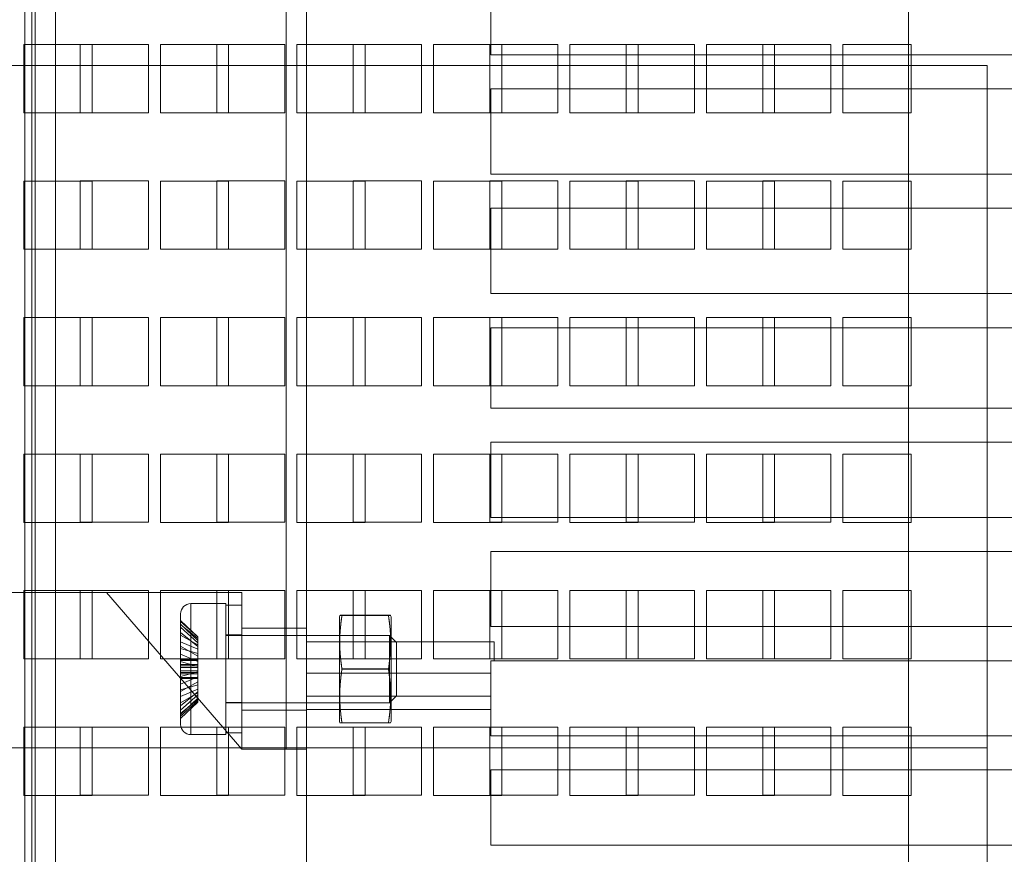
# Model space of a CAD drawing. Header units: inches. Extents: x 1 to 109, y 1 to 85.
# Tile 606 of 656: x 93.89 to 96.3, y 19.1 to 21.14. Entities that reach past the tile are written whole.
import ezdxf

# ---------------------------------------------------------------- set-up
doc = ezdxf.new("R2010")
doc.units = ezdxf.units.IN
doc.header["$MEASUREMENT"] = 0

msp = doc.modelspace()

# ---------------------------------------------------------------- linework, layer by layer
at = {"color": 7, "linetype": 'Continuous', "lineweight": 15, "ltscale": 5}
for p, q in [((93.9059, 13.5399), (93.9059, 29.7899)), ((93.9225, 13.5399), (93.9225, 29.7899)), ((93.9308, 13.5399), (93.9308, 29.7899)), ((93.9806, 29.7899), (93.9806, 13.5399)), ((96.0633, 29.1576), (96.0633, 14.17)), ((94.5936, 17.9685), (94.5936, 23.7694)), ((94.5436, 22.3773), (94.5436, 19.3606)), ((94.5936, 22.3773), (94.5936, 19.3606)), ((95.0436, 21.0563), (95.0436, 21.2647)), ((93.9033, 21.0814), (93.9033, 20.9148)), ((94.07, 21.0814), (93.9033, 21.0814)), ((94.0408, 21.0816), (94.2075, 21.0816)), ((94.0408, 20.9149), (94.0408, 21.0816)), ((94.07, 20.9148), (94.07, 21.0814)), ((94.2075, 21.0816), (94.2075, 20.9149)), ((94.2366, 21.0814), (94.2366, 20.9148)), ((94.4033, 21.0814), (94.2366, 21.0814)), ((94.3741, 21.0816), (94.5408, 21.0816)), ((94.3741, 20.9149), (94.3741, 21.0816)), ((94.4033, 20.9148), (94.4033, 21.0814)), ((94.5408, 21.0816), (94.5408, 20.9149)), ((94.57, 21.0814), (94.57, 20.9148)), ((94.7366, 21.0814), (94.57, 21.0814)), ((94.7075, 20.9149), (94.7075, 21.0816)), ((94.7075, 21.0816), (94.8741, 21.0816)), ((94.7366, 20.9148), (94.7366, 21.0814)), ((94.8741, 21.0816), (94.8741, 20.9149)), ((94.9033, 21.0814), (94.9033, 20.9148)), ((95.07, 21.0814), (94.9033, 21.0814)), ((95.0408, 21.0816), (95.2075, 21.0816)), ((95.0408, 20.9149), (95.0408, 21.0816)), ((95.07, 20.9148), (95.07, 21.0814)), ((95.2075, 21.0816), (95.2075, 20.9149)), ((95.2366, 21.0814), (95.2366, 20.9148)), ((95.4033, 21.0814), (95.2366, 21.0814)), ((95.3741, 21.0816), (95.5408, 21.0816)), ((95.3741, 20.9149), (95.3741, 21.0816)), ((95.4033, 20.9148), (95.4033, 21.0814)), ((95.5408, 21.0816), (95.5408, 20.9149)), ((95.57, 21.0814), (95.57, 20.9148)), ((95.7366, 21.0814), (95.57, 21.0814)), ((95.7075, 21.0816), (95.8741, 21.0816)), ((95.7075, 20.9149), (95.7075, 21.0816)), ((95.7366, 20.9148), (95.7366, 21.0814)), ((95.8741, 21.0816), (95.8741, 20.9149)), ((95.9033, 21.0814), (95.9033, 20.9148)), ((96.07, 21.0814), (95.9033, 21.0814)), ((96.07, 20.9148), (96.07, 21.0814)), ((96.8936, 21.0563), (95.0436, 21.0563)), ((91.6725, 21.0306), (96.2558, 21.0306)), ((96.2558, 21.0306), (96.2558, 15.6139)), ((96.2558, 19.3639), (96.2558, 21.0306)), ((96.2558, 21.0306), (96.2558, 19.3639)), ((95.0436, 20.9731), (96.8936, 20.9731)), ((95.0436, 20.7648), (95.0436, 20.9731)), ((93.9033, 20.9148), (94.07, 20.9148)), ((94.2075, 20.9149), (94.0408, 20.9149)), ((94.2366, 20.9148), (94.4033, 20.9148)), ((94.5408, 20.9149), (94.3741, 20.9149)), ((94.57, 20.9148), (94.7366, 20.9148)), ((94.8741, 20.9149), (94.7075, 20.9149)), ((94.9033, 20.9148), (95.07, 20.9148)), ((95.2075, 20.9149), (95.0408, 20.9149)), ((95.2366, 20.9148), (95.4033, 20.9148)), ((95.5408, 20.9149), (95.3741, 20.9149)), ((95.57, 20.9148), (95.7366, 20.9148)), ((95.8741, 20.9149), (95.7075, 20.9149)), ((95.9033, 20.9148), (96.07, 20.9148)), ((95.0436, 20.7648), (96.8936, 20.7648)), ((93.9033, 20.7481), (93.9033, 20.5814)), ((94.07, 20.7481), (93.9033, 20.7481)), ((94.0408, 20.7483), (94.2075, 20.7483)), ((94.0408, 20.5816), (94.0408, 20.7483)), ((94.07, 20.5814), (94.07, 20.7481)), ((94.2075, 20.7483), (94.2075, 20.5816)), ((94.2366, 20.7481), (94.2366, 20.5814)), ((94.4033, 20.7481), (94.2366, 20.7481)), ((94.3741, 20.7483), (94.5408, 20.7483)), ((94.3741, 20.5816), (94.3741, 20.7483)), ((94.4033, 20.5814), (94.4033, 20.7481)), ((94.5408, 20.7483), (94.5408, 20.5816)), ((94.57, 20.7481), (94.57, 20.5814)), ((94.7366, 20.7481), (94.57, 20.7481)), ((94.7075, 20.7483), (94.8741, 20.7483)), ((94.7075, 20.5816), (94.7075, 20.7483)), ((94.7366, 20.5814), (94.7366, 20.7481)), ((94.8741, 20.7483), (94.8741, 20.5816)), ((94.9033, 20.7481), (94.9033, 20.5814)), ((95.07, 20.7481), (94.9033, 20.7481)), ((95.0408, 20.7483), (95.2075, 20.7483)), ((95.0408, 20.5816), (95.0408, 20.7483)), ((95.07, 20.5814), (95.07, 20.7481)), ((95.2075, 20.7483), (95.2075, 20.5816)), ((95.2366, 20.7481), (95.2366, 20.5814)), ((95.4033, 20.7481), (95.2366, 20.7481)), ((95.3741, 20.7483), (95.5408, 20.7483)), ((95.3741, 20.5816), (95.3741, 20.7483)), ((95.4033, 20.5814), (95.4033, 20.7481)), ((95.5408, 20.7483), (95.5408, 20.5816)), ((95.57, 20.7481), (95.57, 20.5814)), ((95.7366, 20.7481), (95.57, 20.7481)), ((95.7075, 20.5816), (95.7075, 20.7483)), ((95.7075, 20.7483), (95.8741, 20.7483)), ((95.7366, 20.5814), (95.7366, 20.7481)), ((95.8741, 20.7483), (95.8741, 20.5816)), ((96.07, 20.7481), (95.9033, 20.7481)), ((95.9033, 20.7481), (95.9033, 20.5814)), ((96.07, 20.5814), (96.07, 20.7481)), ((96.8936, 20.6815), (95.0436, 20.6815)), ((95.0436, 20.6815), (95.0436, 20.4732)), ((93.9033, 20.5814), (94.07, 20.5814)), ((94.2075, 20.5816), (94.0408, 20.5816)), ((94.2366, 20.5814), (94.4033, 20.5814)), ((94.5408, 20.5816), (94.3741, 20.5816)), ((94.57, 20.5814), (94.7366, 20.5814)), ((94.8741, 20.5816), (94.7075, 20.5816)), ((94.9033, 20.5814), (95.07, 20.5814)), ((95.2075, 20.5816), (95.0408, 20.5816)), ((95.2366, 20.5814), (95.4033, 20.5814)), ((95.5408, 20.5816), (95.3741, 20.5816)), ((95.57, 20.5814), (95.7366, 20.5814)), ((95.8741, 20.5816), (95.7075, 20.5816)), ((95.9033, 20.5814), (96.07, 20.5814)), ((95.0436, 20.4732), (96.8936, 20.4732)), ((93.9033, 20.4148), (93.9033, 20.2481)), ((94.07, 20.4148), (93.9033, 20.4148)), ((94.0408, 20.4149), (94.2075, 20.4149)), ((94.0408, 20.2483), (94.0408, 20.4149)), ((94.07, 20.2481), (94.07, 20.4148)), ((94.2075, 20.4149), (94.2075, 20.2483)), ((94.2366, 20.4148), (94.2366, 20.2481)), ((94.4033, 20.4148), (94.2366, 20.4148)), ((94.3741, 20.2483), (94.3741, 20.4149)), ((94.3741, 20.4149), (94.5408, 20.4149)), ((94.4033, 20.2481), (94.4033, 20.4148)), ((94.5408, 20.4149), (94.5408, 20.2483)), ((94.57, 20.4148), (94.57, 20.2481)), ((94.7366, 20.4148), (94.57, 20.4148)), ((94.7075, 20.4149), (94.8741, 20.4149)), ((94.7075, 20.2483), (94.7075, 20.4149)), ((94.7366, 20.2481), (94.7366, 20.4148)), ((94.8741, 20.4149), (94.8741, 20.2483)), ((94.9033, 20.4148), (94.9033, 20.2481)), ((95.07, 20.4148), (94.9033, 20.4148)), ((95.0408, 20.4149), (95.2075, 20.4149)), ((95.0408, 20.2483), (95.0408, 20.4149)), ((95.07, 20.2481), (95.07, 20.4148)), ((95.2075, 20.4149), (95.2075, 20.2483)), ((95.2366, 20.4148), (95.2366, 20.2481)), ((95.4033, 20.4148), (95.2366, 20.4148)), ((95.3741, 20.4149), (95.5408, 20.4149)), ((95.3741, 20.2483), (95.3741, 20.4149)), ((95.4033, 20.2481), (95.4033, 20.4148)), ((95.5408, 20.4149), (95.5408, 20.2483)), ((95.57, 20.4148), (95.57, 20.2481)), ((95.7366, 20.4148), (95.57, 20.4148)), ((95.7075, 20.2483), (95.7075, 20.4149)), ((95.7075, 20.4149), (95.8741, 20.4149)), ((95.7366, 20.2481), (95.7366, 20.4148)), ((95.8741, 20.4149), (95.8741, 20.2483)), ((95.9033, 20.4148), (95.9033, 20.2481)), ((96.07, 20.4148), (95.9033, 20.4148)), ((96.07, 20.2481), (96.07, 20.4148)), ((96.8936, 20.3899), (95.0436, 20.3899)), ((95.0436, 20.3899), (95.0436, 20.1936)), ((93.9033, 20.2481), (94.07, 20.2481)), ((94.2075, 20.2483), (94.0408, 20.2483)), ((94.2366, 20.2481), (94.4033, 20.2481)), ((94.5408, 20.2483), (94.3741, 20.2483)), ((94.57, 20.2481), (94.7366, 20.2481)), ((94.8741, 20.2483), (94.7075, 20.2483)), ((94.9033, 20.2481), (95.07, 20.2481)), ((95.2075, 20.2483), (95.0408, 20.2483)), ((95.2366, 20.2481), (95.4033, 20.2481)), ((95.5408, 20.2483), (95.3741, 20.2483)), ((95.57, 20.2481), (95.7366, 20.2481)), ((95.8741, 20.2483), (95.7075, 20.2483)), ((95.9033, 20.2481), (96.07, 20.2481)), ((95.0436, 20.1936), (96.8936, 20.1936)), ((96.8936, 20.1103), (95.0436, 20.1103)), ((95.0436, 20.1103), (95.0436, 19.9269)), ((94.07, 20.0814), (93.9033, 20.0814)), ((93.9033, 20.0814), (93.9033, 19.9148)), ((94.0408, 20.0816), (94.2075, 20.0816)), ((94.0408, 19.9149), (94.0408, 20.0816)), ((94.07, 19.9148), (94.07, 20.0814)), ((94.2075, 20.0816), (94.2075, 19.9149)), ((94.2366, 20.0814), (94.2366, 19.9148)), ((94.4033, 20.0814), (94.2366, 20.0814)), ((94.3741, 20.0816), (94.5408, 20.0816)), ((94.3741, 19.9149), (94.3741, 20.0816)), ((94.4033, 19.9148), (94.4033, 20.0814)), ((94.5408, 20.0816), (94.5408, 19.9149)), ((94.57, 20.0814), (94.57, 19.9148)), ((94.7366, 20.0814), (94.57, 20.0814)), ((94.7075, 20.0816), (94.8741, 20.0816)), ((94.7075, 19.9149), (94.7075, 20.0816)), ((94.7366, 19.9148), (94.7366, 20.0814)), ((94.8741, 20.0816), (94.8741, 19.9149)), ((94.9033, 20.0814), (94.9033, 19.9148)), ((95.07, 20.0814), (94.9033, 20.0814)), ((95.0408, 20.0816), (95.2075, 20.0816)), ((95.0408, 19.9149), (95.0408, 20.0816)), ((95.07, 19.9148), (95.07, 20.0814)), ((95.2075, 20.0816), (95.2075, 19.9149)), ((95.2366, 20.0814), (95.2366, 19.9148)), ((95.4033, 20.0814), (95.2366, 20.0814)), ((95.3741, 20.0816), (95.5408, 20.0816)), ((95.3741, 19.9149), (95.3741, 20.0816)), ((95.4033, 19.9148), (95.4033, 20.0814)), ((95.5408, 20.0816), (95.5408, 19.9149)), ((95.57, 20.0814), (95.57, 19.9148)), ((95.7366, 20.0814), (95.57, 20.0814)), ((95.7075, 20.0816), (95.8741, 20.0816)), ((95.7075, 19.9149), (95.7075, 20.0816)), ((95.7366, 19.9148), (95.7366, 20.0814)), ((95.8741, 20.0816), (95.8741, 19.9149)), ((95.9033, 20.0814), (95.9033, 19.9148)), ((96.07, 20.0814), (95.9033, 20.0814)), ((96.07, 19.9148), (96.07, 20.0814)), ((93.9033, 19.9148), (94.07, 19.9148)), ((94.2075, 19.9149), (94.0408, 19.9149)), ((94.2366, 19.9148), (94.4033, 19.9148)), ((94.5408, 19.9149), (94.3741, 19.9149)), ((94.57, 19.9148), (94.7366, 19.9148)), ((94.8741, 19.9149), (94.7075, 19.9149)), ((94.9033, 19.9148), (95.07, 19.9148)), ((95.2075, 19.9149), (95.0408, 19.9149)), ((95.0436, 19.9269), (96.8936, 19.9269)), ((95.2366, 19.9148), (95.4033, 19.9148)), ((95.5408, 19.9149), (95.3741, 19.9149)), ((95.57, 19.9148), (95.7366, 19.9148)), ((95.8741, 19.9149), (95.7075, 19.9149)), ((95.9033, 19.9148), (96.07, 19.9148)), ((96.8936, 19.8436), (95.0436, 19.8436)), ((95.0436, 19.8436), (95.0436, 19.6603)), ((93.6869, 19.7439), (94.1053, 19.7439)), ((93.9033, 19.7481), (93.9033, 19.5814)), ((94.07, 19.7481), (93.9033, 19.7481)), ((94.0408, 19.7483), (94.2075, 19.7483)), ((94.0408, 19.5816), (94.0408, 19.7483)), ((94.07, 19.5814), (94.07, 19.7481)), ((94.1053, 19.7439), (94.4353, 19.3606)), ((94.1053, 19.7439), (94.4353, 19.7439)), ((94.2075, 19.7483), (94.2075, 19.5816)), ((94.2366, 19.7481), (94.2366, 19.5814)), ((94.4033, 19.7481), (94.2366, 19.7481)), ((94.3741, 19.7483), (94.5408, 19.7483)), ((94.3741, 19.5816), (94.3741, 19.7483)), ((94.4033, 19.5814), (94.4033, 19.7481)), ((94.4353, 19.7439), (94.4353, 19.3606)), ((94.5408, 19.7483), (94.5408, 19.5816)), ((94.57, 19.7481), (94.57, 19.5814)), ((94.7366, 19.7481), (94.57, 19.7481)), ((94.7075, 19.7483), (94.8741, 19.7483)), ((94.7075, 19.5816), (94.7075, 19.7483)), ((94.7366, 19.5814), (94.7366, 19.7481)), ((94.8741, 19.7483), (94.8741, 19.5816)), ((94.9033, 19.7481), (94.9033, 19.5814)), ((95.07, 19.7481), (94.9033, 19.7481)), ((95.0408, 19.7483), (95.2075, 19.7483)), ((95.0408, 19.5816), (95.0408, 19.7483)), ((95.07, 19.5814), (95.07, 19.7481)), ((95.2075, 19.7483), (95.2075, 19.5816)), ((95.2366, 19.7481), (95.2366, 19.5814)), ((95.4033, 19.7481), (95.2366, 19.7481)), ((95.3741, 19.7483), (95.5408, 19.7483)), ((95.3741, 19.5816), (95.3741, 19.7483)), ((95.4033, 19.5814), (95.4033, 19.7481)), ((95.5408, 19.7483), (95.5408, 19.5816)), ((95.7366, 19.7481), (95.57, 19.7481)), ((95.57, 19.7481), (95.57, 19.5814)), ((95.7075, 19.7483), (95.8741, 19.7483)), ((95.7075, 19.5816), (95.7075, 19.7483)), ((95.7366, 19.5814), (95.7366, 19.7481)), ((95.8741, 19.7483), (95.8741, 19.5816)), ((95.9033, 19.7481), (95.9033, 19.5814)), ((96.07, 19.7481), (95.9033, 19.7481)), ((96.07, 19.5814), (96.07, 19.7481)), ((94.3961, 19.7164), (94.3111, 19.7164)), ((94.3961, 19.7164), (94.3111, 19.7164)), ((94.3961, 19.7164), (94.3111, 19.7164)), ((94.3111, 19.3964), (94.3111, 19.7164)), ((94.3111, 19.7164), (94.3111, 19.3964)), ((94.3111, 19.3965), (94.3111, 19.7164)), ((94.3961, 19.3964), (94.3961, 19.7164)), ((94.3961, 19.7164), (94.3961, 19.3964)), ((94.3961, 19.3965), (94.3961, 19.7164)), ((94.4353, 19.7127), (94.3961, 19.7127)), ((94.4353, 19.7127), (94.3961, 19.7127)), ((94.4353, 19.7127), (94.3961, 19.7127)), ((94.3961, 19.4011), (94.3961, 19.7127)), ((94.3961, 19.4011), (94.3961, 19.7127)), ((94.3961, 19.4011), (94.3961, 19.7127)), ((94.4353, 19.4011), (94.4353, 19.7127)), ((94.4353, 19.4011), (94.4353, 19.7127)), ((94.4353, 19.4011), (94.4353, 19.7127)), ((94.2861, 19.6914), (94.2861, 19.4214)), ((94.2861, 19.4214), (94.2861, 19.6914)), ((94.2861, 19.6914), (94.2861, 19.4214)), ((94.2861, 19.6754), (94.2861, 19.5772)), ((94.2861, 19.6754), (94.2861, 19.6659)), ((94.3278, 19.6355), (94.2861, 19.6754)), ((94.2861, 19.6585), (94.2861, 19.6727)), ((94.2861, 19.5786), (94.2861, 19.6727)), ((94.2861, 19.6727), (94.3278, 19.6351)), ((94.6746, 19.6877), (94.6736, 19.6839)), ((94.6746, 19.6877), (94.6736, 19.6839)), ((94.6746, 19.6877), (94.6736, 19.6839)), ((94.6736, 19.6839), (94.6736, 19.4289)), ((94.6736, 19.6839), (94.6736, 19.4289)), ((94.6736, 19.6839), (94.6736, 19.4289)), ((94.68, 19.6879), (94.7935, 19.6879)), ((94.68, 19.6874), (94.7935, 19.6874)), ((94.7999, 19.6839), (94.7989, 19.6877)), ((94.7999, 19.6839), (94.7989, 19.6877)), ((94.7999, 19.6839), (94.7989, 19.6877)), ((94.7999, 19.6839), (94.7999, 19.4289)), ((94.7999, 19.6839), (94.7999, 19.4289)), ((94.7999, 19.6839), (94.7999, 19.4289)), ((94.2861, 19.5677), (94.2861, 19.6659)), ((94.2861, 19.6659), (94.3278, 19.626)), ((94.2861, 19.6459), (94.2861, 19.665)), ((94.2861, 19.5796), (94.2861, 19.665)), ((94.2861, 19.665), (94.3278, 19.6309)), ((94.2861, 19.6585), (94.2861, 19.5643)), ((94.3278, 19.6208), (94.2861, 19.6585)), ((94.2861, 19.6459), (94.2861, 19.5605)), ((94.3278, 19.6117), (94.2861, 19.6459)), ((94.5936, 19.6564), (94.4353, 19.6564)), ((94.5936, 19.6564), (94.4353, 19.6564)), ((94.5936, 19.6564), (94.4353, 19.6564)), ((94.4353, 19.4564), (94.4353, 19.6564)), ((94.4353, 19.4564), (94.4353, 19.6564)), ((94.4353, 19.4564), (94.4353, 19.6564)), ((94.5936, 19.4564), (94.5936, 19.6564)), ((94.5936, 19.4564), (94.5936, 19.6564)), ((94.5936, 19.4564), (94.5936, 19.6564)), ((95.0436, 19.6603), (96.8936, 19.6603)), ((94.2861, 19.6394), (94.2861, 19.5796)), ((94.2861, 19.6394), (94.2861, 19.6121)), ((94.3278, 19.6155), (94.2861, 19.6394)), ((94.2861, 19.6233), (94.2861, 19.5786)), ((94.2861, 19.6233), (94.2861, 19.5932)), ((94.3278, 19.6054), (94.2861, 19.6233)), ((94.3278, 19.6355), (94.3278, 19.5772)), ((94.3278, 19.626), (94.3278, 19.6355)), ((94.3278, 19.5786), (94.3278, 19.6351)), ((94.3278, 19.6351), (94.3278, 19.6208)), ((94.3278, 19.5796), (94.3278, 19.6309)), ((94.3278, 19.6309), (94.3278, 19.6117)), ((94.3278, 19.5677), (94.3278, 19.626)), ((94.3278, 19.6208), (94.3278, 19.5643)), ((94.4353, 19.6398), (94.3961, 19.6398)), ((94.4353, 19.6398), (94.3961, 19.6398)), ((94.4353, 19.6398), (94.3961, 19.6398)), ((94.3961, 19.4748), (94.3961, 19.6398)), ((94.3961, 19.4748), (94.3961, 19.6398)), ((94.3961, 19.4748), (94.3961, 19.6398)), ((94.7961, 19.6385), (94.3961, 19.6385)), ((94.7961, 19.6385), (94.3961, 19.6385)), ((94.7961, 19.6385), (94.3961, 19.6385)), ((94.3961, 19.6385), (94.3961, 19.4744)), ((94.3961, 19.4744), (94.3961, 19.6385)), ((94.3961, 19.4744), (94.3961, 19.6384)), ((94.4353, 19.4748), (94.4353, 19.6398)), ((94.4353, 19.4748), (94.4353, 19.6398)), ((94.4353, 19.4748), (94.4353, 19.6398)), ((95.0519, 19.6227), (94.5936, 19.6227)), ((95.0519, 19.6227), (94.5936, 19.6227)), ((95.0519, 19.6227), (94.5936, 19.6227)), ((94.5936, 19.4902), (94.5936, 19.6226)), ((94.5936, 19.4902), (94.5936, 19.6226)), ((94.5936, 19.4902), (94.5936, 19.6226)), ((94.7999, 19.6227), (94.6736, 19.6227)), ((94.7999, 19.6227), (94.6736, 19.6227)), ((94.7999, 19.6227), (94.6736, 19.6227)), ((94.6736, 19.4902), (94.6736, 19.6227)), ((94.6736, 19.4902), (94.6736, 19.6227)), ((94.6736, 19.4902), (94.6736, 19.6227)), ((94.8128, 19.6218), (94.7961, 19.6385)), ((94.8128, 19.6218), (94.7961, 19.6385)), ((94.8128, 19.6218), (94.7961, 19.6385)), ((94.7961, 19.4744), (94.7961, 19.6385)), ((94.7961, 19.6385), (94.7961, 19.4744)), ((94.7961, 19.6384), (94.7961, 19.4744)), ((94.7999, 19.6227), (94.7999, 19.4902)), ((94.7999, 19.6227), (94.7999, 19.4902)), ((94.7999, 19.6227), (94.7999, 19.4902)), ((94.8128, 19.4911), (94.8128, 19.6218)), ((94.8128, 19.6218), (94.8128, 19.4911)), ((94.8128, 19.4911), (94.8128, 19.6218)), ((95.0519, 19.5769), (95.0519, 19.6227)), ((95.0519, 19.5769), (95.0519, 19.6227)), ((95.0519, 19.5769), (95.0519, 19.6227)), ((94.2861, 19.5523), (94.2861, 19.6121)), ((94.2861, 19.6121), (94.3278, 19.5882)), ((94.2861, 19.5749), (94.2861, 19.6068)), ((94.2861, 19.5772), (94.2861, 19.6068)), ((94.2861, 19.6068), (94.3278, 19.5949)), ((94.3278, 19.6155), (94.3278, 19.5796)), ((94.3278, 19.5882), (94.3278, 19.6155)), ((94.3278, 19.6117), (94.3278, 19.5605)), ((94.3278, 19.6054), (94.3278, 19.5786)), ((94.3278, 19.5753), (94.3278, 19.6054)), ((93.9033, 19.5814), (94.07, 19.5814)), ((94.2075, 19.5816), (94.0408, 19.5816)), ((94.2366, 19.5814), (94.4033, 19.5814)), ((94.2861, 19.5485), (94.2861, 19.5932)), ((94.2861, 19.5932), (94.3278, 19.5753)), ((94.3278, 19.5796), (94.2861, 19.5796)), ((94.3278, 19.5786), (94.2861, 19.5786)), ((94.3278, 19.5772), (94.2861, 19.5772)), ((94.2861, 19.5749), (94.2861, 19.5452)), ((94.3278, 19.563), (94.2861, 19.5749)), ((94.3278, 19.5772), (94.3278, 19.5949)), ((94.3278, 19.5949), (94.3278, 19.563)), ((94.3278, 19.5523), (94.3278, 19.5882)), ((94.3278, 19.5485), (94.3278, 19.5753)), ((94.5408, 19.5816), (94.3741, 19.5816)), ((94.57, 19.5814), (94.7366, 19.5814)), ((94.8741, 19.5816), (94.7075, 19.5816)), ((94.9033, 19.5814), (95.07, 19.5814)), ((95.2075, 19.5816), (95.0408, 19.5816)), ((96.8936, 19.5769), (95.0436, 19.5769)), ((95.0436, 19.5769), (95.0436, 19.3936)), ((95.0519, 19.5769), (95.0436, 19.5769)), ((95.0436, 19.5769), (95.0436, 19.4904)), ((95.0436, 19.5769), (95.0436, 19.4904)), ((95.0436, 19.5769), (95.0436, 19.4904)), ((95.2366, 19.5814), (95.4033, 19.5814)), ((95.5408, 19.5816), (95.3741, 19.5816)), ((95.57, 19.5814), (95.7366, 19.5814)), ((95.8741, 19.5816), (95.7075, 19.5816)), ((95.9033, 19.5814), (96.07, 19.5814)), ((94.2861, 19.538), (94.2861, 19.5677)), ((94.3278, 19.5677), (94.2861, 19.5677)), ((94.2861, 19.5643), (94.2861, 19.5197)), ((94.3278, 19.5643), (94.2861, 19.5643)), ((94.2861, 19.5605), (94.2861, 19.5018)), ((94.3278, 19.5605), (94.2861, 19.5605)), ((94.2861, 19.467), (94.2861, 19.5523)), ((94.3278, 19.5523), (94.2861, 19.5523)), ((94.3278, 19.5499), (94.2861, 19.538)), ((94.2861, 19.4559), (94.2861, 19.5485)), ((94.3278, 19.5485), (94.2861, 19.5485)), ((94.3278, 19.5499), (94.3278, 19.5677)), ((94.3278, 19.5643), (94.3278, 19.5375)), ((94.3278, 19.563), (94.3278, 19.5452)), ((94.3278, 19.5605), (94.3278, 19.5257)), ((94.3278, 19.5011), (94.3278, 19.5523)), ((94.3278, 19.5179), (94.3278, 19.5499)), ((94.3278, 19.4936), (94.3278, 19.5485)), ((94.68, 19.5569), (94.7935, 19.5569)), ((94.68, 19.556), (94.7935, 19.556)), ((94.3278, 19.5452), (94.2861, 19.5452)), ((94.2861, 19.5452), (94.2861, 19.4453)), ((94.2861, 19.538), (94.2861, 19.5061)), ((94.2861, 19.5197), (94.3278, 19.5375)), ((94.2861, 19.4359), (94.2861, 19.5357)), ((94.2861, 19.5357), (94.2861, 19.5061)), ((94.3278, 19.5357), (94.2861, 19.5357)), ((94.2861, 19.4896), (94.2861, 19.5342)), ((94.2861, 19.5342), (94.2861, 19.4416)), ((94.3278, 19.5342), (94.2861, 19.5342)), ((94.2861, 19.5332), (94.2861, 19.4479)), ((94.2861, 19.4745), (94.2861, 19.5332)), ((94.3278, 19.5332), (94.2861, 19.5332)), ((94.2861, 19.5018), (94.3278, 19.5257)), ((94.3278, 19.5452), (94.3278, 19.4853)), ((94.3278, 19.5375), (94.3278, 19.5074)), ((94.3278, 19.5357), (94.3278, 19.5179)), ((94.3278, 19.4758), (94.3278, 19.5357)), ((94.3278, 19.5342), (94.3278, 19.4793)), ((94.3278, 19.5074), (94.3278, 19.5342)), ((94.3278, 19.5332), (94.3278, 19.482)), ((94.3278, 19.4983), (94.3278, 19.5332)), ((94.3278, 19.5257), (94.3278, 19.4983)), ((95.0436, 19.5466), (94.5936, 19.5466)), ((94.5936, 19.4581), (94.5936, 19.5465)), ((95.0436, 19.4581), (95.0436, 19.5465)), ((94.2861, 19.4896), (94.2861, 19.5197)), ((94.2861, 19.5061), (94.3278, 19.5179)), ((94.3278, 19.5074), (94.2861, 19.4896)), ((94.2861, 19.4745), (94.2861, 19.5018)), ((94.3278, 19.5011), (94.2861, 19.467)), ((94.3278, 19.482), (94.3278, 19.5011)), ((94.3278, 19.4983), (94.2861, 19.4745)), ((94.3278, 19.4936), (94.2861, 19.4559)), ((94.2861, 19.4453), (94.3278, 19.4853)), ((94.2861, 19.4479), (94.3278, 19.482)), ((94.2861, 19.4416), (94.3278, 19.4793)), ((94.3278, 19.4758), (94.2861, 19.4359)), ((94.3278, 19.4793), (94.3278, 19.4936)), ((94.3278, 19.4853), (94.3278, 19.4758)), ((94.5936, 19.4902), (95.0436, 19.4902)), ((94.5936, 19.4902), (95.0436, 19.4902)), ((94.5936, 19.4902), (95.0436, 19.4902)), ((94.6736, 19.4902), (94.7999, 19.4902)), ((94.6736, 19.4902), (94.7999, 19.4902)), ((94.6736, 19.4902), (94.7999, 19.4902)), ((94.7961, 19.4744), (94.8128, 19.4911)), ((94.7961, 19.4744), (94.8128, 19.4911)), ((94.7961, 19.4744), (94.8128, 19.4911)), ((94.2861, 19.467), (94.2861, 19.4479)), ((94.2861, 19.4559), (94.2861, 19.4416)), ((94.3961, 19.4011), (94.3961, 19.4748)), ((94.3961, 19.4748), (94.4353, 19.4748)), ((94.3961, 19.4744), (94.7961, 19.4744)), ((94.3961, 19.4744), (94.7961, 19.4744)), ((94.3961, 19.4744), (94.7961, 19.4744)), ((94.4353, 19.4011), (94.4353, 19.4748)), ((94.4353, 19.4564), (94.5936, 19.4564)), ((94.4353, 19.4564), (94.5936, 19.4564)), ((94.4353, 19.4564), (94.5936, 19.4564)), ((94.5936, 19.4579), (95.0436, 19.4579)), ((94.2861, 19.4359), (94.2861, 19.4453)), ((94.6736, 19.4289), (94.6746, 19.4252)), ((94.6736, 19.4289), (94.6746, 19.4252)), ((94.6736, 19.4289), (94.6746, 19.4252)), ((94.7989, 19.4252), (94.7999, 19.4289)), ((94.7989, 19.4252), (94.7999, 19.4289)), ((94.7989, 19.4252), (94.7999, 19.4289)), ((93.9033, 19.4148), (93.9033, 19.2481)), ((94.07, 19.4148), (93.9033, 19.4148)), ((94.0408, 19.2483), (94.0408, 19.4149)), ((94.0408, 19.4149), (94.2075, 19.4149)), ((94.07, 19.2481), (94.07, 19.4148)), ((94.2075, 19.4149), (94.2075, 19.2483)), ((94.2366, 19.4148), (94.2366, 19.2481)), ((94.4033, 19.4148), (94.2366, 19.4148)), ((94.3741, 19.4149), (94.5408, 19.4149)), ((94.3741, 19.2483), (94.3741, 19.4149)), ((94.4033, 19.2481), (94.4033, 19.4148)), ((94.5408, 19.4149), (94.5408, 19.2483)), ((94.57, 19.4148), (94.57, 19.2481)), ((94.7366, 19.4148), (94.57, 19.4148)), ((94.68, 19.4254), (94.7935, 19.4254)), ((94.68, 19.425), (94.7935, 19.425)), ((94.7075, 19.4149), (94.8741, 19.4149)), ((94.7075, 19.2483), (94.7075, 19.4149)), ((94.7366, 19.2481), (94.7366, 19.4148)), ((94.8741, 19.4149), (94.8741, 19.2483)), ((95.07, 19.4148), (94.9033, 19.4148)), ((94.9033, 19.4148), (94.9033, 19.2481)), ((95.0408, 19.2483), (95.0408, 19.4149)), ((95.0408, 19.4149), (95.2075, 19.4149)), ((95.07, 19.2481), (95.07, 19.4148)), ((95.2075, 19.4149), (95.2075, 19.2483)), ((95.2366, 19.4148), (95.2366, 19.2481)), ((95.4033, 19.4148), (95.2366, 19.4148)), ((95.3741, 19.4149), (95.5408, 19.4149)), ((95.3741, 19.2483), (95.3741, 19.4149)), ((95.4033, 19.2481), (95.4033, 19.4148)), ((95.5408, 19.4149), (95.5408, 19.2483)), ((95.57, 19.4148), (95.57, 19.2481)), ((95.7366, 19.4148), (95.57, 19.4148)), ((95.7075, 19.4149), (95.8741, 19.4149)), ((95.7075, 19.2483), (95.7075, 19.4149)), ((95.7366, 19.2481), (95.7366, 19.4148)), ((95.8741, 19.4149), (95.8741, 19.2483)), ((95.9033, 19.4148), (95.9033, 19.2481)), ((96.07, 19.4148), (95.9033, 19.4148)), ((96.07, 19.2481), (96.07, 19.4148)), ((94.3111, 19.3964), (94.3961, 19.3964)), ((94.3111, 19.3964), (94.3961, 19.3964)), ((94.3111, 19.3964), (94.3961, 19.3964)), ((94.3961, 19.4011), (94.4353, 19.4011)), ((95.0436, 19.3936), (96.8936, 19.3936)), ((91.6725, 19.3639), (96.2558, 19.3639)), ((94.5436, 19.3606), (94.4353, 19.3606)), ((94.5436, 19.3606), (94.5936, 19.3606)), ((96.2558, 19.3639), (96.2558, 17.2806)), ((96.8936, 19.3103), (95.0436, 19.3103)), ((95.0436, 19.3103), (95.0436, 19.1269)), ((93.9033, 19.2481), (94.07, 19.2481)), ((94.2075, 19.2483), (94.0408, 19.2483)), ((94.2366, 19.2481), (94.4033, 19.2481)), ((94.5408, 19.2483), (94.3741, 19.2483)), ((94.57, 19.2481), (94.7366, 19.2481)), ((94.8741, 19.2483), (94.7075, 19.2483)), ((94.9033, 19.2481), (95.07, 19.2481)), ((95.2075, 19.2483), (95.0408, 19.2483)), ((95.2366, 19.2481), (95.4033, 19.2481)), ((95.5408, 19.2483), (95.3741, 19.2483)), ((95.57, 19.2481), (95.7366, 19.2481)), ((95.8741, 19.2483), (95.7075, 19.2483)), ((95.9033, 19.2481), (96.07, 19.2481)), ((95.0436, 19.1269), (96.8936, 19.1269))]:
    msp.add_line(p, q, dxfattribs=at)
at = {"color": 7, "linetype": 'Continuous', "lineweight": 15, "ltscale": 25}
for centre, start, end in [((94.3111, 19.6914), 90, 180), ((94.3111, 19.6914), 90, 180), ((94.3111, 19.6914), 90, 180), ((94.3111, 19.4214), 180, 270), ((94.3111, 19.4214), 180, 270), ((94.3111, 19.4214), 180, 270)]:
    msp.add_arc(centre, 0.025, start, end, dxfattribs=at)
at = {"color": 7, "linetype": 'Continuous', "lineweight": 15, "ltscale": 5}
for points, knots in [([(94.68, 19.6879), (94.6795, 19.6879), (94.6784, 19.6879), (94.677, 19.6878), (94.6759, 19.6878), (94.6752, 19.6877), (94.6747, 19.6877), (94.6745, 19.6877), (94.6746, 19.6876), (94.675, 19.6876), (94.6755, 19.6876), (94.6762, 19.6875), (94.6771, 19.6875), (94.6781, 19.6875), (94.6791, 19.6874), (94.6797, 19.6874), (94.68, 19.6874)], [0, 0, 0, 0, 0.085859, 0.171724, 0.257578, 0.335199, 0.41283, 0.49045, 0.560909, 0.631376, 0.701835, 0.768579, 0.835328, 0.902073, 0.951036, 1, 1, 1, 1]), ([(94.68, 19.5569), (94.6795, 19.5605), (94.6784, 19.5676), (94.6771, 19.5784), (94.676, 19.5892), (94.6753, 19.5988), (94.6749, 19.6073), (94.6746, 19.6145), (94.6746, 19.6218), (94.6746, 19.629), (94.6748, 19.6362), (94.6752, 19.6439), (94.6758, 19.6523), (94.6766, 19.6612), (94.6775, 19.6701), (94.6787, 19.679), (94.6796, 19.6849), (94.68, 19.6879)], [0, 0, 0, 0, 0.082399, 0.164813, 0.247222, 0.329612, 0.384809, 0.440009, 0.495206, 0.549953, 0.604705, 0.659452, 0.727549, 0.795659, 0.863778, 0.931897, 1, 1, 1, 1]), ([(94.68, 19.6879), (94.6796, 19.6879), (94.6788, 19.6879), (94.6776, 19.6878), (94.6765, 19.6878), (94.6755, 19.6878), (94.6749, 19.6877), (94.6746, 19.6877), (94.6746, 19.6877), (94.6748, 19.6876), (94.6752, 19.6876), (94.6758, 19.6876), (94.6766, 19.6875), (94.6776, 19.6875), (94.6787, 19.6875), (94.6796, 19.6874), (94.68, 19.6874)], [0, 0, 0, 0, 0.064367, 0.128733, 0.210469, 0.292213, 0.373946, 0.44799, 0.522044, 0.596088, 0.664696, 0.733311, 0.80192, 0.867945, 0.933974, 1, 1, 1, 1]), ([(94.68, 19.5569), (94.6795, 19.5605), (94.6784, 19.5676), (94.6771, 19.5784), (94.676, 19.5892), (94.6753, 19.5988), (94.6749, 19.6073), (94.6746, 19.6145), (94.6746, 19.6218), (94.6746, 19.629), (94.6748, 19.6362), (94.6752, 19.6439), (94.6758, 19.6523), (94.6766, 19.6612), (94.6775, 19.6701), (94.6787, 19.679), (94.6796, 19.6849), (94.68, 19.6879)], [0, 0, 0, 0, 0.082399, 0.164813, 0.247222, 0.329612, 0.384809, 0.440009, 0.495206, 0.549953, 0.604705, 0.659452, 0.727549, 0.795659, 0.863778, 0.931897, 1, 1, 1, 1]), ([(94.68, 19.6879), (94.6795, 19.6879), (94.6784, 19.6879), (94.6771, 19.6878), (94.676, 19.6878), (94.6752, 19.6877), (94.6747, 19.6877), (94.6745, 19.6877), (94.6746, 19.6876), (94.6749, 19.6876), (94.6755, 19.6876), (94.6762, 19.6875), (94.6771, 19.6875), (94.6781, 19.6875), (94.679, 19.6874), (94.6797, 19.6874), (94.68, 19.6874)], [0, 0, 0, 0, 0.083757, 0.16752, 0.251273, 0.329163, 0.407063, 0.484951, 0.556284, 0.627625, 0.698959, 0.766281, 0.833609, 0.900934, 0.950467, 1, 1, 1, 1]), ([(94.68, 19.5569), (94.6795, 19.5605), (94.6784, 19.5676), (94.6771, 19.5784), (94.676, 19.5892), (94.6753, 19.5988), (94.6749, 19.6073), (94.6746, 19.6145), (94.6746, 19.6218), (94.6746, 19.629), (94.6748, 19.6362), (94.6752, 19.6439), (94.6758, 19.6523), (94.6766, 19.6612), (94.6775, 19.6701), (94.6787, 19.679), (94.6796, 19.6849), (94.68, 19.6879)], [0, 0, 0, 0, 0.082399, 0.164813, 0.247222, 0.329612, 0.384809, 0.440009, 0.495206, 0.549953, 0.604705, 0.659452, 0.727549, 0.795659, 0.863778, 0.931897, 1, 1, 1, 1]), ([(94.68, 19.6874), (94.6795, 19.6838), (94.6784, 19.6766), (94.6771, 19.6658), (94.676, 19.655), (94.6753, 19.6454), (94.6749, 19.6369), (94.6746, 19.6296), (94.6746, 19.6223), (94.6746, 19.6151), (94.6748, 19.6079), (94.6752, 19.6001), (94.6758, 19.5917), (94.6766, 19.5827), (94.6775, 19.5738), (94.6787, 19.5649), (94.6796, 19.5589), (94.68, 19.556)], [0, 0, 0, 0, 0.0823985, 0.1648132, 0.2472217, 0.3296118, 0.3848087, 0.4400093, 0.4952058, 0.549953, 0.6047043, 0.6594518, 0.7275482, 0.7956587, 0.8637782, 0.9318968, 1, 1, 1, 1]), ([(94.68, 19.6874), (94.6795, 19.6838), (94.6784, 19.6766), (94.6771, 19.6658), (94.676, 19.655), (94.6753, 19.6454), (94.6749, 19.6369), (94.6746, 19.6296), (94.6746, 19.6223), (94.6746, 19.6151), (94.6748, 19.6079), (94.6752, 19.6001), (94.6758, 19.5917), (94.6766, 19.5827), (94.6775, 19.5738), (94.6787, 19.5649), (94.6796, 19.5589), (94.68, 19.556)], [0, 0, 0, 0, 0.0823985, 0.1648132, 0.2472217, 0.3296118, 0.3848087, 0.4400093, 0.4952058, 0.549953, 0.6047043, 0.6594518, 0.7275482, 0.7956587, 0.8637782, 0.9318968, 1, 1, 1, 1]), ([(94.68, 19.6874), (94.6795, 19.6838), (94.6784, 19.6766), (94.6771, 19.6658), (94.676, 19.655), (94.6753, 19.6454), (94.6749, 19.6369), (94.6746, 19.6296), (94.6746, 19.6223), (94.6746, 19.6151), (94.6748, 19.6079), (94.6752, 19.6001), (94.6758, 19.5917), (94.6766, 19.5827), (94.6775, 19.5738), (94.6787, 19.5649), (94.6796, 19.5589), (94.68, 19.556)], [0, 0, 0, 0, 0.082399, 0.164813, 0.247222, 0.329612, 0.384809, 0.440009, 0.495206, 0.549953, 0.604704, 0.659452, 0.727548, 0.795659, 0.863778, 0.931897, 1, 1, 1, 1]), ([(94.7935, 19.6874), (94.794, 19.6874), (94.7951, 19.6875), (94.7965, 19.6875), (94.7976, 19.6875), (94.7983, 19.6876), (94.7988, 19.6876), (94.7989, 19.6877), (94.7989, 19.6877), (94.7985, 19.6877), (94.798, 19.6878), (94.7973, 19.6878), (94.7964, 19.6878), (94.7954, 19.6879), (94.7944, 19.6879), (94.7938, 19.6879), (94.7935, 19.6879)], [0, 0, 0, 0, 0.085859, 0.171724, 0.257578, 0.335199, 0.41283, 0.49045, 0.560909, 0.631376, 0.701835, 0.768579, 0.835328, 0.902073, 0.951036, 1, 1, 1, 1]), ([(94.7935, 19.6879), (94.794, 19.6843), (94.7951, 19.6772), (94.7964, 19.6664), (94.7975, 19.6556), (94.7982, 19.646), (94.7986, 19.6375), (94.7988, 19.6303), (94.7989, 19.6231), (94.7989, 19.6158), (94.7987, 19.6086), (94.7983, 19.6009), (94.7977, 19.5925), (94.7969, 19.5836), (94.7959, 19.5747), (94.7948, 19.5658), (94.7939, 19.5599), (94.7935, 19.5569)], [0, 0, 0, 0, 0.082399, 0.164813, 0.247222, 0.329612, 0.384809, 0.440009, 0.495206, 0.549953, 0.604704, 0.659452, 0.727548, 0.795659, 0.863778, 0.931897, 1, 1, 1, 1]), ([(94.7935, 19.6874), (94.7939, 19.6874), (94.7947, 19.6875), (94.7959, 19.6875), (94.797, 19.6875), (94.7979, 19.6876), (94.7986, 19.6876), (94.7989, 19.6876), (94.7989, 19.6877), (94.7987, 19.6877), (94.7983, 19.6877), (94.7977, 19.6878), (94.7969, 19.6878), (94.7959, 19.6878), (94.7948, 19.6879), (94.7939, 19.6879), (94.7935, 19.6879)], [0, 0, 0, 0, 0.064367, 0.128733, 0.210469, 0.292213, 0.373946, 0.44799, 0.522044, 0.596088, 0.664696, 0.733311, 0.80192, 0.867945, 0.933974, 1, 1, 1, 1]), ([(94.7935, 19.6879), (94.794, 19.6843), (94.7951, 19.6772), (94.7964, 19.6664), (94.7975, 19.6556), (94.7982, 19.646), (94.7986, 19.6375), (94.7988, 19.6303), (94.7989, 19.6231), (94.7989, 19.6158), (94.7987, 19.6086), (94.7983, 19.6009), (94.7977, 19.5925), (94.7969, 19.5836), (94.7959, 19.5747), (94.7948, 19.5658), (94.7939, 19.5599), (94.7935, 19.5569)], [0, 0, 0, 0, 0.082399, 0.164813, 0.247222, 0.329612, 0.384809, 0.440009, 0.495206, 0.549953, 0.604704, 0.659452, 0.727548, 0.795659, 0.863778, 0.931897, 1, 1, 1, 1]), ([(94.7935, 19.6874), (94.794, 19.6874), (94.7951, 19.6875), (94.7964, 19.6875), (94.7975, 19.6875), (94.7983, 19.6876), (94.7987, 19.6876), (94.7989, 19.6877), (94.7989, 19.6877), (94.7986, 19.6877), (94.798, 19.6878), (94.7973, 19.6878), (94.7964, 19.6878), (94.7954, 19.6879), (94.7944, 19.6879), (94.7938, 19.6879), (94.7935, 19.6879)], [0, 0, 0, 0, 0.083757, 0.16752, 0.251273, 0.329163, 0.407063, 0.484951, 0.556284, 0.627625, 0.698959, 0.766281, 0.833609, 0.900934, 0.950467, 1, 1, 1, 1]), ([(94.7935, 19.6879), (94.794, 19.6843), (94.7951, 19.6772), (94.7964, 19.6664), (94.7975, 19.6556), (94.7982, 19.646), (94.7986, 19.6375), (94.7988, 19.6303), (94.7989, 19.6231), (94.7989, 19.6158), (94.7987, 19.6086), (94.7983, 19.6009), (94.7977, 19.5925), (94.7969, 19.5836), (94.7959, 19.5747), (94.7948, 19.5658), (94.7939, 19.5599), (94.7935, 19.5569)], [0, 0, 0, 0, 0.082399, 0.164813, 0.247222, 0.329612, 0.384809, 0.440009, 0.495206, 0.549953, 0.604704, 0.659452, 0.727548, 0.795659, 0.863778, 0.931897, 1, 1, 1, 1]), ([(94.7935, 19.556), (94.794, 19.5595), (94.7951, 19.5667), (94.7964, 19.5775), (94.7975, 19.5884), (94.7982, 19.598), (94.7986, 19.6065), (94.7988, 19.6138), (94.7989, 19.621), (94.7989, 19.6283), (94.7987, 19.6355), (94.7983, 19.6433), (94.7977, 19.6517), (94.7969, 19.6606), (94.7959, 19.6696), (94.7948, 19.6785), (94.7939, 19.6845), (94.7935, 19.6874)], [0, 0, 0, 0, 0.082399, 0.164813, 0.247222, 0.329612, 0.384809, 0.440009, 0.495206, 0.549953, 0.604705, 0.659452, 0.727549, 0.795659, 0.863778, 0.931897, 1, 1, 1, 1]), ([(94.7935, 19.556), (94.794, 19.5595), (94.7951, 19.5667), (94.7964, 19.5775), (94.7975, 19.5884), (94.7982, 19.598), (94.7986, 19.6065), (94.7988, 19.6138), (94.7989, 19.621), (94.7989, 19.6283), (94.7987, 19.6355), (94.7983, 19.6433), (94.7977, 19.6517), (94.7969, 19.6606), (94.7959, 19.6696), (94.7948, 19.6785), (94.7939, 19.6845), (94.7935, 19.6874)], [0, 0, 0, 0, 0.082399, 0.164813, 0.247222, 0.329612, 0.384809, 0.440009, 0.495206, 0.549953, 0.604705, 0.659452, 0.727549, 0.795659, 0.863778, 0.931897, 1, 1, 1, 1]), ([(94.7935, 19.556), (94.794, 19.5595), (94.7951, 19.5667), (94.7964, 19.5775), (94.7975, 19.5884), (94.7982, 19.598), (94.7986, 19.6065), (94.7988, 19.6138), (94.7989, 19.621), (94.7989, 19.6283), (94.7987, 19.6355), (94.7983, 19.6433), (94.7977, 19.6517), (94.7969, 19.6606), (94.7959, 19.6696), (94.7948, 19.6785), (94.7939, 19.6845), (94.7935, 19.6874)], [0, 0, 0, 0, 0.0823986, 0.1648133, 0.2472218, 0.329612, 0.3848089, 0.4400095, 0.495206, 0.5499533, 0.6047047, 0.6594523, 0.7275486, 0.795659, 0.8637784, 0.9318969, 1, 1, 1, 1]), ([(94.68, 19.4254), (94.6795, 19.429), (94.6784, 19.4362), (94.6771, 19.447), (94.676, 19.4579), (94.6753, 19.4675), (94.6749, 19.476), (94.6747, 19.4833), (94.6746, 19.4905), (94.6746, 19.4978), (94.6748, 19.505), (94.6752, 19.5128), (94.6758, 19.5212), (94.6766, 19.5301), (94.6775, 19.5391), (94.6787, 19.548), (94.6796, 19.5539), (94.68, 19.5569)], [0, 0, 0, 0, 0.082399, 0.164813, 0.247222, 0.329612, 0.384809, 0.44001, 0.495206, 0.549954, 0.604705, 0.659453, 0.727549, 0.795659, 0.863779, 0.931897, 1, 1, 1, 1]), ([(94.68, 19.4254), (94.6795, 19.429), (94.6784, 19.4362), (94.6771, 19.447), (94.676, 19.4579), (94.6753, 19.4675), (94.6749, 19.476), (94.6747, 19.4833), (94.6746, 19.4905), (94.6746, 19.4978), (94.6748, 19.505), (94.6752, 19.5128), (94.6758, 19.5212), (94.6766, 19.5301), (94.6775, 19.5391), (94.6787, 19.548), (94.6796, 19.5539), (94.68, 19.5569)], [0, 0, 0, 0, 0.082399, 0.164813, 0.247222, 0.329612, 0.384809, 0.44001, 0.495206, 0.549954, 0.604705, 0.659453, 0.727549, 0.795659, 0.863779, 0.931897, 1, 1, 1, 1]), ([(94.68, 19.4254), (94.6795, 19.429), (94.6784, 19.4362), (94.6771, 19.447), (94.676, 19.4579), (94.6753, 19.4675), (94.6749, 19.476), (94.6747, 19.4833), (94.6746, 19.4905), (94.6746, 19.4978), (94.6748, 19.505), (94.6752, 19.5128), (94.6758, 19.5212), (94.6766, 19.5301), (94.6775, 19.5391), (94.6787, 19.548), (94.6796, 19.5539), (94.68, 19.5569)], [0, 0, 0, 0, 0.082399, 0.164813, 0.247222, 0.329612, 0.384809, 0.44001, 0.495206, 0.549954, 0.604705, 0.659453, 0.727549, 0.795659, 0.863779, 0.931897, 1, 1, 1, 1]), ([(94.68, 19.556), (94.6795, 19.5524), (94.6784, 19.5452), (94.6771, 19.5344), (94.676, 19.5237), (94.6753, 19.514), (94.6749, 19.5056), (94.6747, 19.4983), (94.6746, 19.4911), (94.6746, 19.4839), (94.6748, 19.4767), (94.6752, 19.4689), (94.6758, 19.4606), (94.6766, 19.4516), (94.6776, 19.4427), (94.6787, 19.4338), (94.6796, 19.4279), (94.68, 19.425)], [0, 0, 0, 0, 0.082399, 0.164813, 0.247222, 0.329612, 0.384809, 0.44001, 0.495206, 0.549954, 0.604705, 0.659453, 0.727549, 0.795659, 0.863778, 0.931897, 1, 1, 1, 1]), ([(94.68, 19.556), (94.6795, 19.5524), (94.6784, 19.5452), (94.6771, 19.5344), (94.676, 19.5237), (94.6753, 19.514), (94.6749, 19.5056), (94.6747, 19.4983), (94.6746, 19.4911), (94.6746, 19.4839), (94.6748, 19.4767), (94.6752, 19.4689), (94.6758, 19.4606), (94.6766, 19.4516), (94.6776, 19.4427), (94.6787, 19.4338), (94.6796, 19.4279), (94.68, 19.425)], [0, 0, 0, 0, 0.082399, 0.164813, 0.247222, 0.329612, 0.384809, 0.44001, 0.495206, 0.549954, 0.604705, 0.659453, 0.727549, 0.795659, 0.863778, 0.931897, 1, 1, 1, 1]), ([(94.68, 19.556), (94.6795, 19.5524), (94.6784, 19.5452), (94.6771, 19.5344), (94.676, 19.5237), (94.6753, 19.514), (94.6749, 19.5056), (94.6747, 19.4983), (94.6746, 19.4911), (94.6746, 19.4839), (94.6748, 19.4767), (94.6752, 19.4689), (94.6758, 19.4606), (94.6766, 19.4516), (94.6776, 19.4427), (94.6787, 19.4338), (94.6796, 19.4279), (94.68, 19.425)], [0, 0, 0, 0, 0.082399, 0.164813, 0.247222, 0.329612, 0.384809, 0.44001, 0.495206, 0.549954, 0.604705, 0.659453, 0.727549, 0.795659, 0.863778, 0.931897, 1, 1, 1, 1]), ([(94.7935, 19.5569), (94.794, 19.5533), (94.7951, 19.5461), (94.7964, 19.5353), (94.7975, 19.5245), (94.7982, 19.5148), (94.7986, 19.5064), (94.7988, 19.4991), (94.7989, 19.4918), (94.7989, 19.4846), (94.7987, 19.4774), (94.7983, 19.4696), (94.7977, 19.4612), (94.7969, 19.4522), (94.7959, 19.4433), (94.7948, 19.4343), (94.7939, 19.4284), (94.7935, 19.4254)], [0, 0, 0, 0, 0.082399, 0.164813, 0.247222, 0.329612, 0.384809, 0.44001, 0.495206, 0.549954, 0.604705, 0.659453, 0.727549, 0.795659, 0.863778, 0.931897, 1, 1, 1, 1]), ([(94.7935, 19.5569), (94.794, 19.5533), (94.7951, 19.5461), (94.7964, 19.5353), (94.7975, 19.5245), (94.7982, 19.5148), (94.7986, 19.5064), (94.7988, 19.4991), (94.7989, 19.4918), (94.7989, 19.4846), (94.7987, 19.4774), (94.7983, 19.4696), (94.7977, 19.4612), (94.7969, 19.4522), (94.7959, 19.4433), (94.7948, 19.4343), (94.7939, 19.4284), (94.7935, 19.4254)], [0, 0, 0, 0, 0.082399, 0.164813, 0.247222, 0.329612, 0.384809, 0.44001, 0.495206, 0.549954, 0.604705, 0.659453, 0.727549, 0.795659, 0.863778, 0.931897, 1, 1, 1, 1]), ([(94.7935, 19.5569), (94.794, 19.5533), (94.7951, 19.5461), (94.7964, 19.5353), (94.7975, 19.5245), (94.7982, 19.5148), (94.7986, 19.5064), (94.7988, 19.4991), (94.7989, 19.4918), (94.7989, 19.4846), (94.7987, 19.4774), (94.7983, 19.4696), (94.7977, 19.4612), (94.7969, 19.4522), (94.7959, 19.4433), (94.7948, 19.4343), (94.7939, 19.4284), (94.7935, 19.4254)], [0, 0, 0, 0, 0.082399, 0.164813, 0.247222, 0.329612, 0.384809, 0.44001, 0.495206, 0.549954, 0.604705, 0.659453, 0.727549, 0.795659, 0.863778, 0.931897, 1, 1, 1, 1]), ([(94.7935, 19.425), (94.794, 19.4285), (94.7951, 19.4357), (94.7964, 19.4465), (94.7975, 19.4573), (94.7982, 19.4669), (94.7986, 19.4753), (94.7988, 19.4826), (94.7989, 19.4898), (94.7989, 19.497), (94.7987, 19.5042), (94.7983, 19.512), (94.7977, 19.5203), (94.7969, 19.5293), (94.7959, 19.5382), (94.7948, 19.5471), (94.7939, 19.553), (94.7935, 19.556)], [0, 0, 0, 0, 0.082399, 0.164813, 0.247222, 0.329612, 0.384809, 0.44001, 0.495206, 0.549954, 0.604705, 0.659453, 0.727549, 0.795659, 0.863779, 0.931897, 1, 1, 1, 1]), ([(94.7935, 19.425), (94.794, 19.4285), (94.7951, 19.4357), (94.7964, 19.4465), (94.7975, 19.4573), (94.7982, 19.4669), (94.7986, 19.4753), (94.7988, 19.4826), (94.7989, 19.4898), (94.7989, 19.497), (94.7987, 19.5042), (94.7983, 19.512), (94.7977, 19.5203), (94.7969, 19.5293), (94.7959, 19.5382), (94.7948, 19.5471), (94.7939, 19.553), (94.7935, 19.556)], [0, 0, 0, 0, 0.082399, 0.164813, 0.247222, 0.329612, 0.384809, 0.44001, 0.495206, 0.549954, 0.604705, 0.659453, 0.727549, 0.795659, 0.863779, 0.931897, 1, 1, 1, 1]), ([(94.7935, 19.425), (94.794, 19.4285), (94.7951, 19.4357), (94.7964, 19.4465), (94.7975, 19.4573), (94.7982, 19.4669), (94.7986, 19.4753), (94.7988, 19.4826), (94.7989, 19.4898), (94.7989, 19.497), (94.7987, 19.5042), (94.7983, 19.512), (94.7977, 19.5203), (94.7969, 19.5293), (94.7959, 19.5382), (94.7948, 19.5471), (94.7939, 19.553), (94.7935, 19.556)], [0, 0, 0, 0, 0.082399, 0.164813, 0.247222, 0.329612, 0.384809, 0.44001, 0.495206, 0.549954, 0.604705, 0.659453, 0.727549, 0.795659, 0.863779, 0.931897, 1, 1, 1, 1]), ([(94.68, 19.425), (94.6795, 19.425), (94.6784, 19.425), (94.677, 19.425), (94.6759, 19.4251), (94.6752, 19.4251), (94.6747, 19.4252), (94.6746, 19.4252), (94.6746, 19.4252), (94.675, 19.4253), (94.6755, 19.4253), (94.6762, 19.4253), (94.6771, 19.4254), (94.6781, 19.4254), (94.6791, 19.4254), (94.6797, 19.4254), (94.68, 19.4254)], [0, 0, 0, 0, 0.085859, 0.171724, 0.257579, 0.3352, 0.412831, 0.490451, 0.560909, 0.631376, 0.701836, 0.768579, 0.835328, 0.902073, 0.951037, 1, 1, 1, 1]), ([(94.68, 19.425), (94.6796, 19.425), (94.6788, 19.425), (94.6776, 19.425), (94.6765, 19.4251), (94.6755, 19.4251), (94.6749, 19.4251), (94.6746, 19.4252), (94.6746, 19.4252), (94.6748, 19.4252), (94.6752, 19.4253), (94.6758, 19.4253), (94.6766, 19.4253), (94.6776, 19.4254), (94.6787, 19.4254), (94.6796, 19.4254), (94.68, 19.4254)], [0, 0, 0, 0, 0.064367, 0.128733, 0.210469, 0.292214, 0.373946, 0.447991, 0.522045, 0.596089, 0.664697, 0.733312, 0.801921, 0.867945, 0.933974, 1, 1, 1, 1]), ([(94.68, 19.425), (94.6795, 19.425), (94.6784, 19.425), (94.6771, 19.425), (94.676, 19.4251), (94.6752, 19.4251), (94.6747, 19.4252), (94.6746, 19.4252), (94.6746, 19.4252), (94.6749, 19.4253), (94.6755, 19.4253), (94.6762, 19.4253), (94.6771, 19.4254), (94.6781, 19.4254), (94.6791, 19.4254), (94.6797, 19.4254), (94.68, 19.4254)], [0, 0, 0, 0, 0.083757, 0.16752, 0.251273, 0.329164, 0.407064, 0.484952, 0.556285, 0.627626, 0.698959, 0.766282, 0.83361, 0.900934, 0.950467, 1, 1, 1, 1]), ([(94.7935, 19.4254), (94.794, 19.4254), (94.7951, 19.4254), (94.7965, 19.4254), (94.7976, 19.4253), (94.7983, 19.4253), (94.7988, 19.4252), (94.7989, 19.4252), (94.7988, 19.4252), (94.7985, 19.4251), (94.798, 19.4251), (94.7973, 19.4251), (94.7964, 19.425), (94.7954, 19.425), (94.7944, 19.425), (94.7938, 19.425), (94.7935, 19.425)], [0, 0, 0, 0, 0.085859, 0.171724, 0.257579, 0.3352, 0.412831, 0.490451, 0.560909, 0.631376, 0.701836, 0.768579, 0.835328, 0.902073, 0.951037, 1, 1, 1, 1]), ([(94.7935, 19.4254), (94.7939, 19.4254), (94.7947, 19.4254), (94.7959, 19.4254), (94.797, 19.4253), (94.7979, 19.4253), (94.7986, 19.4253), (94.7989, 19.4252), (94.7989, 19.4252), (94.7987, 19.4252), (94.7983, 19.4251), (94.7977, 19.4251), (94.7969, 19.4251), (94.7959, 19.425), (94.7948, 19.425), (94.7939, 19.425), (94.7935, 19.425)], [0, 0, 0, 0, 0.064367, 0.128733, 0.210469, 0.292214, 0.373946, 0.447991, 0.522045, 0.596089, 0.664697, 0.733312, 0.801921, 0.867945, 0.933974, 1, 1, 1, 1]), ([(94.7935, 19.4254), (94.794, 19.4254), (94.7951, 19.4254), (94.7964, 19.4254), (94.7975, 19.4253), (94.7983, 19.4253), (94.7987, 19.4252), (94.7989, 19.4252), (94.7989, 19.4252), (94.7986, 19.4251), (94.798, 19.4251), (94.7973, 19.4251), (94.7964, 19.425), (94.7954, 19.425), (94.7944, 19.425), (94.7938, 19.425), (94.7935, 19.425)], [0, 0, 0, 0, 0.083757, 0.16752, 0.251273, 0.329164, 0.407064, 0.484952, 0.556285, 0.627626, 0.698959, 0.766282, 0.83361, 0.900934, 0.950467, 1, 1, 1, 1])]:
    msp.add_open_spline(points, degree=3, knots=knots, dxfattribs=at)

doc.saveas('drawing.dxf')
